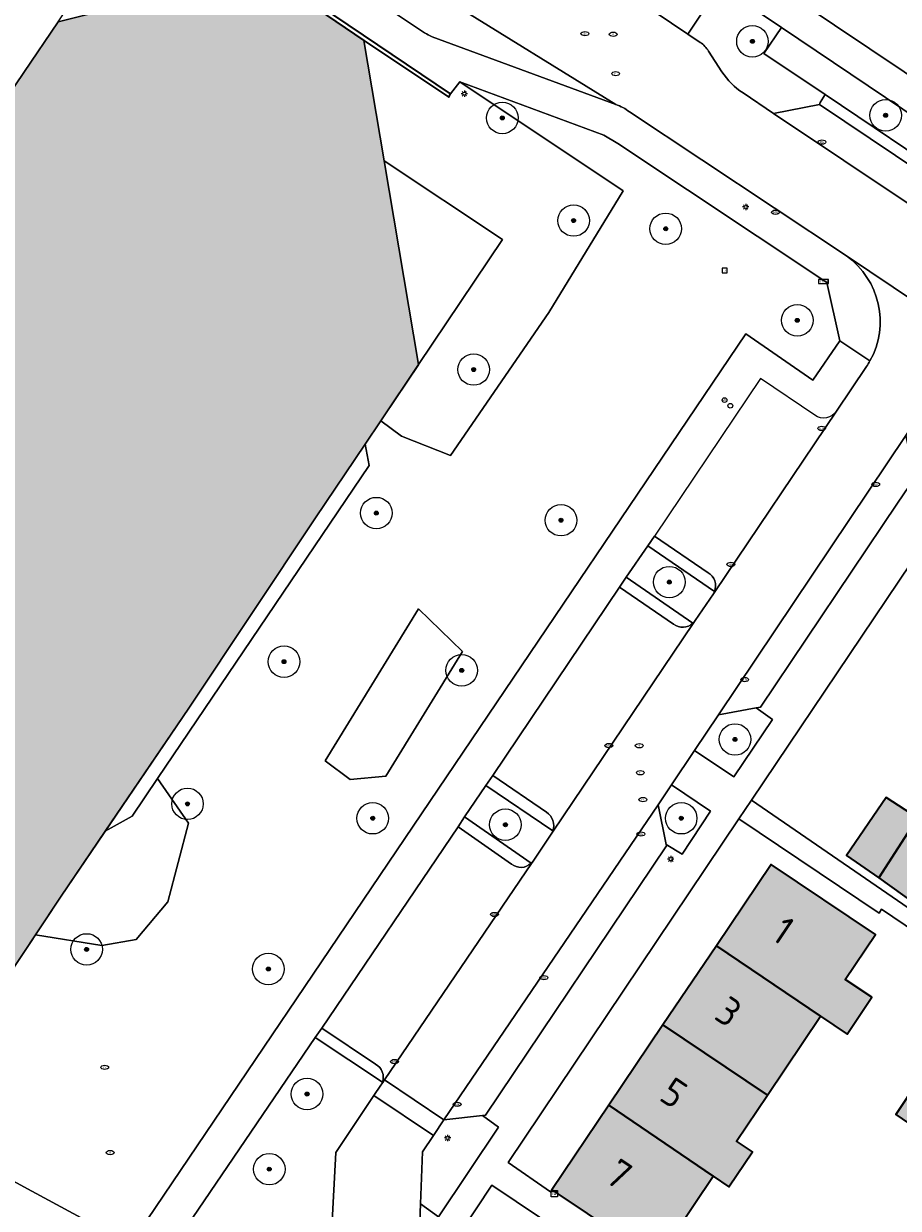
# Model space of a CAD drawing. Header units: metres. Extents: x 125349 to 128236, y 501602 to 503797.
# Tile 303 of 656: x 126500 to 126555, y 502109 to 502185. Entities that reach past the tile are written whole.
import ezdxf
from ezdxf.enums import TextEntityAlignment as Align

# ---------------------------------------------------------------- set-up
doc = ezdxf.new("R2010")
doc.units = ezdxf.units.M
doc.layers.get('0').update_dxf_attribs({"linetype": 'CONTINUOUS'})
for name, color, linetype, lineweight in [('B-WE-GK-BESCHOEIING-G', 130, 'GK-BESCHOEIING-SO', 18), ('B-WE-GK-KADEMUUR-GV', 150, 'CONTINUOUS', 35), ('B-WE-GR-BEPLANTING_CULTUUR_BODEMBEDEKKER-GV', 90, 'CONTINUOUS', 18), ('B-WE-GR-BEPLANTING_CULTUUR_BOSPLANTSOEN-GV', 90, 'CONTINUOUS', 18), ('B-WE-GR-BEPLANTING_CULTUUR_HEESTERS-GV', 90, 'CONTINUOUS', 18), ('B-WE-GR-BEPLANTING_CULTUUR_VASTE PLANTENVAK-GV', 90, 'CONTINUOUS', 18), ('B-WE-GR-BOOM-S-500', 90, 'CONTINUOUS', 18), ('B-WE-GR-GROENVOORZIENING-GV', 80, 'CONTINUOUS', 18), ('B-WE-IE-MEUBILAIR-S', 7, 'CONTINUOUS', 18), ('B-WE-OG-BEBOUWING-GV', 7, 'CONTINUOUS', 35), ('B-WE-OG-BEBOUWING-T18', 10, 'CONTINUOUS', 18), ('B-WE-OG-TERREIN_BEGROEID-GV', 7, 'CONTINUOUS', 18), ('B-WE-OG-TERREIN_ERF-GV', 7, 'CONTINUOUS', 18), ('B-WE-OG-WATER-GV', 130, 'CONTINUOUS', 18), ('B-WE-VH-OPENVERHARDING-GV', 90, 'CONTINUOUS', 18), ('B-WE-VH-OPENVERHARDING_BETONSTRAATSTEEN-GV', 90, 'CONTINUOUS', 18)]:
    doc.layers.add(name, color=color, linetype=linetype, lineweight=lineweight)
doc.layers.add('B-WE-OG-BEBOUWING-V', color=7, linetype='CONTINUOUS', lineweight=18, true_color=0xcc646e)
doc.layers.add('B-WE-OG-WATER-V', color=7, linetype='CONTINUOUS', lineweight=18, true_color=0xbee8ff)
doc.styles.add('NLCS-ISO', font='NLCS-ISO.ttf')
doc.styles.add('NLCS-ISO-M1000-T18', font='NLCS-ISO.ttf', dxfattribs={"height": 1.8})
doc.linetypes.add('GK-BESCHOEIING-SO', pattern='A,18,-3,[1,NLCS.SHX,S=0.6,R=0,X=0,Y=0],-3', length=24)

# ---------------------------------------------------------------- blocks, each defined once
blk = doc.blocks.new('SIE-MEUBILAIR_BORD_STRAATNAAM-SO')
blk.add_lwpolyline([(-1.62, -0.62), (1.62, -0.62), (1.62, 0.62), (-1.62, 0.62)], close=True)
at = {"style": 'NLCS-ISO'}
blk.add_text('straat', height=0.75, dxfattribs=at).set_placement((0, 0.08), align=Align.MIDDLE_CENTER)
blk = doc.blocks.new('SIE-MEUBILAIR_BORD_LOCATIEPAAL-SO')
blk.add_lwpolyline([(-0.75, -0.75), (0.75, -0.75), (0.75, 0.75), (-0.75, 0.75)], close=True)
at = {"style": 'NLCS-ISO'}
blk.add_text('lp', height=0.75, dxfattribs=at).set_placement((0.01, 0.12), align=Align.MIDDLE_CENTER)
blk = doc.blocks.new('SIE-MEUBILAIR_KAST_CAI-SO')
for points in [[(-1, 1), (1, 1), (1, 0.84), (-1, 0.84)], [(-1, 0.76), (1, 0.76), (1, -1), (-1, -1)]]:
    blk.add_lwpolyline(points, close=True)
at = {"style": 'NLCS-ISO'}
blk.add_text('cai', height=0.75, dxfattribs=at).set_placement((0, 0), align=Align.MIDDLE_CENTER)
blk = doc.blocks.new('SIE-MEUBILAIR_PAAL_LICHTMAST-SO')
for points in [[(-0.62, 0), (-1, 0)], [(-0.71, 0.71), (-0.44, 0.44)], [(0, 1), (0, 0.62)], [(0.44, 0.44), (0.71, 0.71)], [(1, 0), (0.62, 0)], [(-0.71, -0.71), (-0.44, -0.44)], [(0, -0.62), (0, -1)], [(0.44, -0.44), (0.71, -0.71)]]:
    blk.add_lwpolyline(points)
blk.add_circle((0, 0), 0.5)
blk = doc.blocks.new('SIE-MEUBILAIR_PAAL-SO')
blk.add_circle((0, 0), 0.75)
blk = doc.blocks.new('SIE-MEUBILAIR_PAAL_VERKEERSBORD-SO')
blk.add_circle((0, 0), 0.75)
at = {"style": 'NLCS-ISO'}
blk.add_text('vb', height=0.75, dxfattribs=at).set_placement((0, 0.07), align=Align.MIDDLE_CENTER)
blk = doc.blocks.new('SIE-MEUBILAIR_PUT_KOLK-SO')
blk.add_ellipse((0, 0), major_axis=(1.25, 0), ratio=0.54)
at = {"style": 'NLCS-ISO'}
blk.add_text('klk', height=0.75, dxfattribs=at).set_placement((0.03, 0), align=Align.MIDDLE_CENTER)
blk = doc.blocks.new('SIE-MEUBILAIR_PUT_RIOOLPUT-SO')
blk.add_ellipse((0, 0), major_axis=(1.25, 0), ratio=0.54)
at = {"style": 'NLCS-ISO'}
blk.add_text('ri', height=0.75, dxfattribs=at).set_placement((-0.04, 0.07), align=Align.MIDDLE_CENTER)
blk = doc.blocks.new('SIE-MEUBILAIR_PUT_DRAINAGEPUT-SO')
blk.add_ellipse((0, 0), major_axis=(1.25, 0), ratio=0.54)
at = {"style": 'NLCS-ISO'}
blk.add_text('dr', height=0.75, dxfattribs=at).set_placement((0.03, 0), align=Align.MIDDLE_CENTER)
blk = doc.blocks.new('SGR-BOOM_01-SO')
at = {"linetype": 'ByBlock', "lineweight": 18}
h = blk.add_hatch(color=0, dxfattribs=at)
h.dxf.hatch_style = 1
edge = h.paths.add_edge_path()
edge.add_arc((0, 0), 0.25, 0, 360)
at = {"color": 0, "linetype": 'ByBlock', "lineweight": 18}
for radius in [2, 0.25]:
    blk.add_circle((0, 0), radius, dxfattribs=at)

msp = doc.modelspace()

# ---------------------------------------------------------------- hatches: boundary and pattern name
at = {"layer": 'B-WE-OG-BEBOUWING-V'}
for points in [[(126554.231, 502130.466), (126556.688, 502134.264), (126554.691, 502135.568), (126552.184, 502131.871)], [(126559.784, 502132.207), (126556.688, 502134.264), (126554.231, 502130.466), (126557.226, 502128.309)], [(126550.538, 502121.684), (126552.213, 502120.552), (126553.781, 502122.887), (126552.102, 502124.013), (126554.014, 502126.86), (126547.397, 502131.3), (126543.927, 502126.152)], [(126550.538, 502121.684), (126543.927, 502126.152), (126540.541, 502121.13), (126547.175, 502116.675)], [(126547.175, 502116.675), (126540.541, 502121.13), (126537.109, 502116.038), (126543.727, 502111.54), (126544.724, 502110.862), (126546.213, 502113.08), (126545.212, 502113.752)], [(126559.044, 502112.896), (126560.48, 502114.965), (126560.45, 502114.985), (126556.693, 502117.524), (126555.299, 502115.455)], [(126537.109, 502116.038), (126533.488, 502110.667), (126540.15, 502106.213), (126543.727, 502111.54)]]:
    msp.add_hatch(color=256, dxfattribs=at).paths.add_polyline_path(points)
at = {"layer": 'B-WE-OG-WATER-V'}
h = msp.add_hatch(color=256, dxfattribs=at)
edge = h.paths.add_edge_path()
edge.add_line((126389.484, 502044.893), (126392.388, 502045.459))
edge.add_line((126392.388, 502045.459), (126410.497, 502051.379))
edge.add_line((126410.497, 502051.379), (126413.384, 502052.012))
edge.add_line((126413.384, 502052.012), (126416.905, 502051.3))
edge.add_line((126416.905, 502051.3), (126419.923, 502049.827))
edge.add_arc((126395.34, 502017.534), 40.585, 48.04649, 52.71926, ccw=False)
edge.add_line((126422.472, 502047.717), (126422.846, 502047.655))
edge.add_arc((126419.865, 502042.616), 5.855, 51.78977, 59.39829, ccw=False)
edge.add_arc((126419.834, 502042.576), 5.905, 36.41778, 51.78626, ccw=False)
edge.add_arc((126419.857, 502042.605), 5.87, -5.3749, 36.3277, ccw=False)
edge.add_arc((126417.62, 502042.787), 8.114, 337.64078, 354.82547, ccw=False)
edge.add_line((126425.124, 502039.7), (126427.998, 502039.125))
edge.add_line((126427.998, 502039.125), (126430.403, 502038.652))
edge.add_line((126430.403, 502038.652), (126433.368, 502038.079))
edge.add_arc((126440.708, 502035.629), 7.738, 130.95435, 161.54094, ccw=False)
edge.add_arc((126440.693, 502035.653), 7.71, 122.22889, 130.98526, ccw=False)
edge.add_arc((126439.109, 502038.158), 4.746, 62.05962, 122.18257, ccw=False)
edge.add_arc((126464.77, 502087.578), 50.939, 242.60677, 264.63973)
edge.add_line((126460.011, 502036.862), (126500, 502034.008))
edge.add_line((126500, 502034.008), (126502.402, 502033.851))
edge.add_line((126502.402, 502033.851), (126513.909, 502033.081))
edge.add_line((126513.909, 502033.081), (126527.359, 502032.345))
edge.add_line((126527.359, 502032.345), (126528.303, 502032.254))
edge.add_line((126528.303, 502032.254), (126529.26, 502032.16))
edge.add_arc((126515.984, 501953.998), 79.282, 78.52228, 80.3602, ccw=False)
edge.add_arc((126526.804, 502010.204), 22.054, 68.57404, 77.01281, ccw=False)
edge.add_arc((126522.306, 501996.324), 36.629, 64.69913, 69.95619, ccw=False)
edge.add_arc((126538.592, 502030.274), 1.048, 232.8651, 281.87705)
edge.add_arc((126538.412, 502030.669), 1.474, 285.57046, 315.29148)
edge.add_arc((126533.437, 502034.93), 8.022, 318.66583, 328.64549)
edge.add_arc((126536.598, 502032.865), 4.249, 330.23683, 340.62883)
edge.add_arc((126539.01, 502032.196), 1.76, 335.15666, 353.62136)
edge.add_arc((126538.94, 502032.104), 1.822, 356.73258, 373.97907)
edge.add_arc((126535.067, 502029.333), 6.491, 29.65314, 41.09275)
edge.add_arc((126536.134, 502030.183), 5.128, 41.76576, 59.26264)
edge.add_arc((126530.918, 502020.961), 15.723, 60.10176, 68.59493)
edge.add_arc((126526.384, 502007.826), 29.611, 69.70315, 75.88017)
edge.add_arc((126527.796, 502014.813), 22.494, 75.02592, 84.10829)
edge.add_line((126530.105, 502037.188), (126502.367, 502038.902))
edge.add_line((126502.367, 502038.902), (126500, 502039.058))
edge.add_line((126500, 502039.058), (126483.601, 502040.113))
edge.add_line((126483.601, 502040.113), (126467.49, 502041.15))
edge.add_line((126467.49, 502041.15), (126465.424, 502041.283))
edge.add_arc((126466.495, 502057.524), 16.276, 243.61735, 266.22834, ccw=False)
edge.add_arc((126469.245, 502061.001), 20.634, 206.34257, 241.06459, ccw=False)
edge.add_arc((126462.053, 502056.274), 12.136, 155.31543, 201.40349, ccw=False)
edge.add_line((126451.026, 502061.342), (126452.621, 502063.744))
edge.add_line((126452.621, 502063.744), (126454.526, 502066.613))
edge.add_line((126454.526, 502066.613), (126477.599, 502101.356))
edge.add_arc((126486.08, 502094.616), 10.833, 130.80024, 141.5217, ccw=False)
edge.add_line((126479.001, 502102.816), (126486.966, 502107.296))
edge.add_arc((126484.558, 502111.973), 5.261, 297.24086, 326.96085)
edge.add_line((126488.968, 502109.105), (126492.238, 502114.03))
edge.add_line((126492.238, 502114.03), (126493.058, 502115.264))
edge.add_line((126493.058, 502115.264), (126500, 502125.72))
edge.add_line((126500, 502125.72), (126500.749, 502126.851))
edge.add_line((126500.749, 502126.851), (126502.377, 502129.307))
edge.add_line((126502.377, 502129.307), (126505.166, 502133.418))
edge.add_line((126505.166, 502133.418), (126510.468, 502141.234))
edge.add_line((126510.468, 502141.234), (126518.513, 502153.296))
edge.add_line((126518.513, 502153.296), (126521.647, 502157.971))
edge.add_line((126521.647, 502157.971), (126522.638, 502159.45))
edge.add_line((126522.638, 502159.45), (126525.033, 502163.022))
edge.add_line((126525.033, 502163.022), (126522.864, 502175.946))
edge.add_line((126522.864, 502175.946), (126521.58, 502183.594))
edge.add_line((126521.58, 502183.594), (126518.607, 502185.589))
edge.add_line((126518.607, 502185.589), (126516.323, 502187.122))
edge.add_line((126516.323, 502187.122), (126515.015, 502187.999))
edge.add_line((126515.015, 502187.999), (126502.19, 502184.774))
edge.add_line((126502.19, 502184.774), (126500, 502181.561))
edge.add_line((126500, 502181.561), (126471.507, 502139.392))
edge.add_line((126471.507, 502139.392), (126468.313, 502134.665))
edge.add_line((126468.313, 502134.665), (126463.072, 502126.908))
edge.add_line((126463.072, 502126.908), (126459.857, 502122.066))
edge.add_line((126459.857, 502122.066), (126458.177, 502119.535))
edge.add_line((126458.177, 502119.535), (126448.532, 502105.009))
edge.add_line((126448.532, 502105.009), (126443.712, 502097.749))
edge.add_line((126443.712, 502097.749), (126431.478, 502079.324))
edge.add_line((126431.478, 502079.324), (126428.07, 502074.19))
edge.add_line((126428.07, 502074.19), (126419.351, 502061.059))
edge.add_line((126419.351, 502061.059), (126418.03, 502059.069))
edge.add_line((126418.03, 502059.069), (126415.228, 502058.226))
edge.add_line((126415.228, 502058.226), (126412.278, 502058.034))
edge.add_line((126412.278, 502058.034), (126409.812, 502058.118))
edge.add_line((126409.812, 502058.118), (126406.575, 502057.634))
edge.add_line((126406.575, 502057.634), (126394.465, 502053.079))
edge.add_line((126394.465, 502053.079), (126387.822, 502050.879))
edge.add_line((126387.822, 502050.879), (126387.919, 502050.756))
edge.add_line((126387.919, 502050.756), (126386.181, 502048.769))
edge.add_line((126386.181, 502048.769), (126388.839, 502045.017))
edge.add_line((126388.839, 502045.017), (126388.995, 502044.797))
edge.add_line((126388.995, 502044.797), (126389.484, 502044.893))

# ---------------------------------------------------------------- linework, layer by layer
at = {"layer": 'B-WE-GK-BESCHOEIING-G', "flags": 128}
for points in [[(126425.124, 502039.7), (126425.501, 502040.856), (126425.701, 502042.055), (126425.701, 502043.159), (126425.494, 502044.243), (126425.087, 502045.27), (126424.495, 502046.202), (126423.739, 502047.006), (126422.846, 502047.655), (126422.472, 502047.717), (126416.057, 502052.435), (126410.115, 502051.94), (126398.327, 502048.266), (126389.717, 502045.031), (126386.484, 502044.98), (126384.037, 502046.427), (126384.258, 502047.921), (126384.478, 502048.337), (126384.733, 502048.732), (126385.021, 502049.104), (126385.34, 502049.45), (126385.687, 502049.767), (126386.06, 502050.053), (126386.456, 502050.307), (126386.872, 502050.526), (126387.306, 502050.708), (126394.465, 502053.079), (126406.575, 502057.634), (126409.812, 502058.118), (126412.278, 502058.034), (126415.228, 502058.226), (126418.03, 502059.069), (126463.072, 502126.908), (126500, 502181.561), (126502.19, 502184.774), (126515.015, 502187.999)], [(126521.58, 502183.594), (126525.033, 502163.021), (126518.513, 502153.296), (126510.468, 502141.234), (126502.377, 502129.307), (126500, 502125.72), (126488.968, 502109.105), (126488.409, 502108.389), (126487.735, 502107.78), (126486.966, 502107.296), (126479.001, 502102.816), (126477.599, 502101.356), (126451.026, 502061.342)]]:
    msp.add_lwpolyline(points, dxfattribs=at)
at = {"layer": 'B-WE-GK-KADEMUUR-GV', "flags": 128}
msp.add_lwpolyline([(126518.751, 502185.816), (126516.471, 502187.356), (126505.528, 502194.752), (126505.379, 502194.502), (126509.336, 502191.81), (126515.015, 502187.999), (126516.323, 502187.122), (126518.607, 502185.589), (126521.58, 502183.594), (126522.71, 502182.836), (126526.968, 502179.995), (126527.067, 502180.195)], close=True, dxfattribs=at)
at = {"layer": 'B-WE-GR-BEPLANTING_CULTUUR_BODEMBEDEKKER-GV', "flags": 128}
for points in [[(126543.81, 502148.627), (126539.572, 502151.533), (126538.206, 502149.545), (126542.44, 502146.624)], [(126542.576, 502146.78), (126543.736, 502148.482)], [(126533.561, 502133.436), (126529.303, 502136.331), (126527.954, 502134.338), (126532.179, 502131.387)], [(126532.305, 502131.531), (126533.459, 502133.232)]]:
    msp.add_lwpolyline(points, dxfattribs=at)
at = {"layer": 'B-WE-GR-BEPLANTING_CULTUUR_BODEMBEDEKKER-GV'}
for points in [[(126543.736, 502148.482, 0.041206), (126543.81, 502148.627)], [(126542.44, 502146.624, 0.054539), (126542.576, 502146.78)], [(126533.459, 502133.232, 0.058824), (126533.561, 502133.436)], [(126532.179, 502131.387, 0.052115), (126532.305, 502131.531)]]:
    msp.add_lwpolyline(points, format="xyb", dxfattribs=at)
at = {"layer": 'B-WE-GR-BEPLANTING_CULTUUR_BODEMBEDEKKER-GV', "flags": 128}
for points in [[(126546.449, 502141.245), (126544.054, 502140.811), (126542.535, 502138.537), (126545.043, 502136.871), (126547.487, 502140.505)], [(126540.232, 502135.088), (126540.753, 502132.589), (126541.75, 502131.96), (126543.55, 502134.694), (126541.085, 502136.365)]]:
    msp.add_lwpolyline(points, close=True, dxfattribs=at)
at = {"layer": 'B-WE-GR-BEPLANTING_CULTUUR_BOSPLANTSOEN-GV', "flags": 128}
for points in [[(126505.528, 502194.752), (126504.486, 502195.075), (126493.638, 502178.79), (126491.894, 502176.182), (126485.162, 502166.151), (126480.495, 502159.047), (126475.137, 502151.234), (126468.16, 502140.702), (126457.336, 502124.429), (126457.985, 502122.377), (126458.305, 502122.488), (126459.229, 502122.475), (126459.857, 502122.066), (126463.072, 502126.908), (126468.313, 502134.665), (126471.507, 502139.392), (126500, 502181.561), (126502.19, 502184.774), (126502.487, 502185.21), (126504, 502187.454), (126509.336, 502191.81), (126505.379, 502194.502)], [(126527.667, 502180.969), (126527.067, 502180.195), (126526.968, 502179.995), (126522.71, 502182.836), (126521.58, 502183.594), (126522.864, 502175.946), (126530.356, 502170.962), (126525.033, 502163.022), (126522.638, 502159.45), (126523.966, 502158.478), (126527.067, 502157.254), (126533.306, 502166.322), (126538.014, 502174.047)], [(126508.485, 502136.757), (126506.87, 502134.367), (126505.166, 502133.418), (126502.377, 502129.307), (126500.749, 502126.851), (126504.949, 502126.164), (126507.135, 502126.544), (126509.146, 502128.937), (126510.449, 502133.938)]]:
    msp.add_lwpolyline(points, close=True, dxfattribs=at)
at = {"layer": 'B-WE-GR-BEPLANTING_CULTUUR_HEESTERS-GV', "flags": 128}
for points in [[(126527.827, 502144.827), (126525.045, 502147.523), (126519.112, 502137.88), (126520.713, 502136.698), (126522.965, 502136.92)], [(126525.16, 502109.777), (126526.314, 502108.967), (126530.121, 502114.643), (126529.099, 502115.395), (126526.649, 502115.109), (126525.984, 502114.117), (126525.288, 502113.078)], [(126529.697, 502110.957), (126527.739, 502108.023), (126544.377, 502096.844), (126546.336, 502099.778)]]:
    msp.add_lwpolyline(points, close=True, dxfattribs=at)
for points in [[(126518.484, 502120.329), (126509.602, 502107.26), (126520.656, 502099.811), (126521.748, 502101.465), (126519.258, 502103.112), (126519.794, 502113.037), (126522.214, 502116.658), (126522.649, 502117.309)], [(126522.747, 502117.504), (126518.484, 502120.329)]]:
    msp.add_lwpolyline(points, dxfattribs=at)
at = {"layer": 'B-WE-GR-BEPLANTING_CULTUUR_HEESTERS-GV'}
msp.add_lwpolyline([(126522.649, 502117.309, 0.059419), (126522.747, 502117.504)], format="xyb", dxfattribs=at)
at = {"layer": 'B-WE-GR-BEPLANTING_CULTUUR_VASTE PLANTENVAK-GV', "flags": 128}
msp.add_lwpolyline([(126522.864, 502175.946), (126525.033, 502163.022), (126530.356, 502170.962)], close=True, dxfattribs=at)
at = {"layer": 'B-WE-GR-GROENVOORZIENING-GV', "flags": 128}
for points in [[(126550.828, 502180.17), (126546.936, 502182.773), (126548.055, 502184.42), (126544.154, 502187.046), (126542.125, 502183.999)], [(126542.125, 502183.999), (126542.91, 502183.471)], [(126543.43, 502182.91), (126544.283, 502181.603)], [(126545.619, 502180.257), (126547.554, 502178.964), (126550.459, 502179.519), (126550.504, 502179.655), (126550.828, 502180.17)]]:
    msp.add_lwpolyline(points, dxfattribs=at)
for points in [[(126550.828, 502180.17), (126559.06, 502174.616), (126560.16, 502176.272), (126548.055, 502184.42), (126546.936, 502182.773)], [(126508.485, 502136.757), (126521.91, 502156.629), (126521.647, 502157.971), (126518.513, 502153.296), (126510.468, 502141.234), (126505.166, 502133.418), (126506.87, 502134.367)]]:
    msp.add_lwpolyline(points, close=True, dxfattribs=at)
at = {"layer": 'B-WE-GR-GROENVOORZIENING-GV'}
for points in [[(126542.91, 502183.471, -0.095321), (126543.43, 502182.91)], [(126544.283, 502181.603, 0.103655), (126545.619, 502180.257)]]:
    msp.add_lwpolyline(points, format="xyb", dxfattribs=at)
at = {"layer": 'B-WE-OG-BEBOUWING-GV', "flags": 128}
for points in [[(126554.231, 502130.466), (126556.688, 502134.264), (126554.691, 502135.568), (126552.184, 502131.871)], [(126559.784, 502132.207), (126556.688, 502134.264), (126554.231, 502130.466), (126557.226, 502128.309)], [(126550.538, 502121.684), (126552.213, 502120.552), (126553.781, 502122.887), (126552.102, 502124.013), (126554.014, 502126.86), (126547.397, 502131.3), (126543.927, 502126.152)], [(126550.538, 502121.684), (126543.927, 502126.152), (126540.541, 502121.13), (126547.175, 502116.675)], [(126547.175, 502116.675), (126540.541, 502121.13), (126537.109, 502116.038), (126543.727, 502111.54), (126544.724, 502110.862), (126546.213, 502113.08), (126545.212, 502113.752)], [(126559.044, 502112.896), (126560.48, 502114.965), (126560.45, 502114.985), (126556.693, 502117.524), (126555.299, 502115.455)], [(126537.109, 502116.038), (126533.488, 502110.667), (126540.15, 502106.213), (126543.727, 502111.54)]]:
    msp.add_lwpolyline(points, close=True, dxfattribs=at)
at = {"layer": 'B-WE-OG-TERREIN_BEGROEID-GV', "flags": 128}
msp.add_lwpolyline([(126498.217, 502111.837), (126500, 502110.87), (126506.769, 502107.201), (126545.801, 502164.986), (126550.041, 502162.032), (126551.759, 502164.54), (126550.933, 502168.231), (126537.682, 502177.046), (126536.798, 502177.58), (126527.667, 502180.969), (126538.014, 502174.047), (126533.306, 502166.322), (126527.067, 502157.254), (126523.966, 502158.478), (126522.638, 502159.45), (126521.647, 502157.971), (126521.91, 502156.629), (126508.485, 502136.757), (126510.449, 502133.938), (126509.146, 502128.937), (126507.135, 502126.544), (126504.949, 502126.164), (126500.749, 502126.851), (126500, 502125.72), (126493.058, 502115.264)], dxfattribs=at)
msp.add_lwpolyline([(126527.827, 502144.827), (126522.965, 502136.92), (126520.713, 502136.698), (126519.112, 502137.88), (126525.045, 502147.523)], close=True, dxfattribs=at)
at = {"layer": 'B-WE-OG-TERREIN_ERF-GV', "flags": 128}
for points in [[(126560.106, 502202.317), (126549.243, 502186.028), (126588.935, 502159.426)], [(126578.679, 502106.26), (126595.983, 502132.232), (126595.234, 502132.733), (126577.979, 502106.809), (126563.275, 502116.705), (126566.423, 502121.46), (126546.153, 502135.384), (126545.356, 502134.199), (126554.25, 502128.217), (126554.401, 502128.467), (126564.769, 502121.458), (126563.861, 502120.052), (126561.852, 502116.943), (126560.48, 502114.965), (126559.044, 502112.896), (126554.981, 502106.851)], [(126564.769, 502121.458), (126554.401, 502128.467), (126554.25, 502128.217), (126545.356, 502134.199), (126530.714, 502112.411), (126533.409, 502110.552), (126533.488, 502110.667), (126537.109, 502116.038), (126540.541, 502121.13), (126543.927, 502126.152), (126547.397, 502131.3), (126554.014, 502126.86), (126552.102, 502124.013), (126553.781, 502122.887), (126552.213, 502120.552), (126550.538, 502121.684), (126547.175, 502116.675), (126545.212, 502113.752), (126546.213, 502113.08), (126544.724, 502110.862), (126543.727, 502111.54), (126540.15, 502106.213)], [(126559.044, 502112.896), (126555.299, 502115.455), (126556.693, 502117.524)]]:
    msp.add_lwpolyline(points, dxfattribs=at)
for points in [[(126595.234, 502132.733), (126592.787, 502134.37), (126560.143, 502156.202), (126546.153, 502135.384), (126566.423, 502121.46), (126563.275, 502116.705), (126577.979, 502106.809)], [(126554.231, 502130.466), (126552.184, 502131.871), (126554.691, 502135.568), (126556.688, 502134.264), (126559.784, 502132.207), (126562.061, 502130.616), (126563.878, 502129.347), (126561.37, 502125.55), (126559.475, 502126.812), (126557.226, 502128.309)]]:
    msp.add_lwpolyline(points, close=True, dxfattribs=at)
at = {"layer": 'B-WE-OG-WATER-GV', "flags": 128}
msp.add_lwpolyline([(126493.058, 502115.264), (126500, 502125.72), (126500.749, 502126.851), (126502.377, 502129.307), (126505.166, 502133.418), (126510.468, 502141.234), (126518.513, 502153.296), (126521.647, 502157.971), (126522.638, 502159.45), (126525.033, 502163.022), (126522.864, 502175.946), (126521.58, 502183.594), (126518.607, 502185.589), (126516.323, 502187.122), (126515.015, 502187.999), (126502.19, 502184.774), (126500, 502181.561), (126471.507, 502139.392)], dxfattribs=at)
at = {"layer": 'B-WE-VH-OPENVERHARDING-GV', "flags": 128}
for points in [[(126525.906, 502183.825), (126537.549, 502179.523), (126526.884, 502186.135), (126526.547, 502186.371), (126521.326, 502189.881), (126519.043, 502191.415), (126512.608, 502195.74)], [(126534.994, 502188.801), (126542.125, 502183.999), (126544.154, 502187.046), (126548.055, 502184.42), (126560.16, 502176.272), (126559.06, 502174.616), (126560.483, 502173.681), (126561.58, 502175.316), (126573.14, 502167.606), (126572.043, 502165.971), (126573.451, 502165.029), (126574.549, 502166.654), (126587.632, 502157.895), (126592.679, 502154.516), (126593.977, 502156.031), (126591.766, 502157.529), (126588.935, 502159.426), (126549.243, 502186.028), (126547.781, 502187.013), (126543.747, 502189.73), (126539.295, 502192.672)], [(126542.91, 502183.471), (126542.125, 502183.999), (126534.994, 502188.801), (126530.154, 502191.25), (126526.884, 502186.135), (126537.549, 502179.523)], [(126519.971, 502187.742), (126525.42, 502184.082)], [(126544.283, 502181.603), (126543.43, 502182.91)], [(126547.554, 502178.964), (126545.619, 502180.257)], [(126538.418, 502179.061), (126552.174, 502169.92), (126564.073, 502161.938), (126567.114, 502159.898), (126580.252, 502151.067), (126581.327, 502150.353), (126584.094, 502154.527), (126583.164, 502155.151), (126547.554, 502178.964)], [(126564.073, 502161.938), (126552.174, 502169.92)], [(126553.444, 502162.897), (126551.549, 502160.065), (126543.826, 502148.616), (126543.736, 502148.482), (126542.576, 502146.78), (126542.461, 502146.609), (126533.585, 502133.42), (126533.459, 502133.232), (126532.305, 502131.531), (126532.198, 502131.373), (126522.882, 502117.653), (126526.649, 502115.109), (126540.232, 502135.088), (126541.085, 502136.365), (126542.535, 502138.537), (126544.054, 502140.811), (126555.946, 502158.525), (126557.121, 502160.348)], [(126543.4, 502149.824), (126539.994, 502152.139), (126539.572, 502151.533), (126543.81, 502148.627)], [(126538.206, 502149.545), (126537.785, 502148.912)], [(126537.785, 502148.912), (126541.205, 502146.559)], [(126542.44, 502146.624), (126538.206, 502149.545)], [(126533.151, 502134.62), (126529.752, 502136.948), (126529.303, 502136.331), (126533.561, 502133.436)], [(126527.954, 502134.338), (126527.558, 502133.702)], [(126532.179, 502131.387), (126527.954, 502134.338)], [(126527.558, 502133.702), (126530.929, 502131.335)], [(126522.318, 502118.636), (126518.914, 502120.928), (126518.484, 502120.329), (126522.747, 502117.504)]]:
    msp.add_lwpolyline(points, dxfattribs=at)
at = {"layer": 'B-WE-VH-OPENVERHARDING-GV'}
for points in [[(126525.42, 502184.082, 0.068368), (126525.906, 502183.825)], [(126543.43, 502182.91, 0.095321), (126542.91, 502183.471)], [(126545.619, 502180.257, -0.103655), (126544.283, 502181.603)], [(126537.549, 502179.523, -0.092283), (126538.418, 502179.061)], [(126552.174, 502169.92, -0.380948), (126553.668, 502163.263)], [(126553.668, 502163.263, -0.020768), (126553.444, 502162.897)], [(126543.81, 502148.627, 0.374154), (126543.4, 502149.824)], [(126541.205, 502146.559, 0.361921), (126542.44, 502146.624)], [(126533.561, 502133.436, 0.354876), (126533.151, 502134.62)], [(126530.929, 502131.335, 0.371223), (126532.179, 502131.387)], [(126522.747, 502117.504, 0.37204), (126522.318, 502118.636)]]:
    msp.add_lwpolyline(points, format="xyb", dxfattribs=at)
at = {"layer": 'B-WE-VH-OPENVERHARDING-GV', "flags": 128}
for points in [[(126582.531, 502158.008), (126582.66, 502158.132), (126583, 502158.623), (126573.451, 502165.029), (126572.043, 502165.971), (126560.483, 502173.681), (126559.06, 502174.616), (126550.828, 502180.17), (126550.504, 502179.655), (126550.459, 502179.519)], [(126547.554, 502178.964), (126583.164, 502155.151), (126582.531, 502158.008), (126550.459, 502179.519)]]:
    msp.add_lwpolyline(points, close=True, dxfattribs=at)
at = {"layer": 'B-WE-VH-OPENVERHARDING_BETONSTRAATSTEEN-GV', "flags": 128}
for points in [[(126525.42, 502184.082), (126519.971, 502187.742), (126517.687, 502189.275), (126508.826, 502195.226), (126506.535, 502196.696), (126500, 502198.929), (126498.161, 502199.557)], [(126505.528, 502194.752), (126516.471, 502187.356), (126518.751, 502185.816), (126527.067, 502180.195), (126527.667, 502180.969), (126536.798, 502177.58), (126537.682, 502177.046), (126550.933, 502168.231), (126551.759, 502164.54), (126553.668, 502163.263)], [(126537.549, 502179.523), (126525.906, 502183.825)], [(126552.174, 502169.92), (126538.418, 502179.061)], [(126553.668, 502163.263), (126551.759, 502164.54), (126550.041, 502162.032), (126545.801, 502164.986), (126506.769, 502107.201), (126500, 502110.87), (126498.217, 502111.837), (126498.082, 502111.86)], [(126551.549, 502160.065), (126553.444, 502162.897)], [(126550.164, 502159.808), (126546.72, 502162.136), (126539.994, 502152.139)], [(126557.121, 502160.348), (126555.946, 502158.525), (126556.532, 502155.89), (126555.41, 502154.234), (126546.721, 502141.294), (126546.449, 502141.245), (126547.487, 502140.505), (126545.043, 502136.871), (126542.535, 502138.537), (126541.085, 502136.365), (126543.55, 502134.694), (126541.75, 502131.96), (126540.753, 502132.589), (126540.773, 502132.495), (126529.279, 502115.416), (126529.099, 502115.395), (126530.121, 502114.643), (126526.314, 502108.967), (126525.16, 502109.777), (126524.964, 502104.72), (126525.888, 502104.075)], [(126545.769, 502090.732), (126547.32, 502093.031), (126549.86, 502091.295), (126549.346, 502090.503), (126549.55, 502090.553), (126574.142, 502073.982), (126575.657, 502076.234), (126560.413, 502086.433), (126560.155, 502086.287), (126548.277, 502094.431), (126551.159, 502098.705), (126550.016, 502099.519), (126547.463, 502101.263), (126540.15, 502106.213), (126533.488, 502110.667), (126533.409, 502110.552), (126530.714, 502112.411), (126545.356, 502134.199), (126546.153, 502135.384), (126560.143, 502156.202), (126561.281, 502157.903), (126557.276, 502160.582)], [(126543.736, 502148.482), (126543.826, 502148.616), (126551.549, 502160.065)], [(126509.602, 502107.26), (126518.484, 502120.329), (126518.914, 502120.928), (126527.558, 502133.702), (126527.954, 502134.338), (126529.303, 502136.331), (126529.752, 502136.948), (126537.785, 502148.912), (126538.206, 502149.545), (126539.572, 502151.533), (126539.994, 502152.139)], [(126539.994, 502152.139), (126543.4, 502149.824)], [(126541.205, 502146.559), (126537.785, 502148.912), (126529.752, 502136.948)], [(126533.459, 502133.232), (126533.585, 502133.42), (126542.461, 502146.609), (126542.576, 502146.78)], [(126529.752, 502136.948), (126533.151, 502134.62)], [(126530.929, 502131.335), (126527.558, 502133.702), (126518.914, 502120.928)], [(126522.771, 502117.488), (126522.882, 502117.653), (126532.198, 502131.373), (126532.305, 502131.531)], [(126518.914, 502120.928), (126522.318, 502118.636)], [(126522.649, 502117.309), (126522.771, 502117.488)]]:
    msp.add_lwpolyline(points, dxfattribs=at)
at = {"layer": 'B-WE-VH-OPENVERHARDING_BETONSTRAATSTEEN-GV'}
for points in [[(126525.906, 502183.825, -0.068368), (126525.42, 502184.082)], [(126538.418, 502179.061, 0.092283), (126537.549, 502179.523)], [(126553.668, 502163.263, 0.380948), (126552.174, 502169.92)], [(126553.444, 502162.897, 0.020768), (126553.668, 502163.263)], [(126551.549, 502160.065, -0.407963), (126550.164, 502159.808)], [(126543.4, 502149.824, -0.374154), (126543.81, 502148.627)], [(126543.81, 502148.627, -0.041206), (126543.736, 502148.482)], [(126542.44, 502146.624, -0.361921), (126541.205, 502146.559)], [(126542.576, 502146.78, -0.054539), (126542.44, 502146.624)], [(126533.151, 502134.62, -0.354876), (126533.561, 502133.436)], [(126533.561, 502133.436, -0.058824), (126533.459, 502133.232)], [(126532.305, 502131.531, -0.052115), (126532.179, 502131.387)], [(126532.179, 502131.387, -0.371223), (126530.929, 502131.335)], [(126522.318, 502118.636, -0.37204), (126522.747, 502117.504)], [(126522.747, 502117.504, -0.059419), (126522.649, 502117.309)]]:
    msp.add_lwpolyline(points, format="xyb", dxfattribs=at)
at = {"layer": 'B-WE-VH-OPENVERHARDING_BETONSTRAATSTEEN-GV', "flags": 128}
for points in [[(126546.449, 502141.245), (126546.721, 502141.294), (126555.41, 502154.234), (126556.532, 502155.89), (126555.946, 502158.525), (126544.054, 502140.811)], [(126540.232, 502135.088), (126526.649, 502115.109), (126529.099, 502115.395), (126529.279, 502115.416), (126540.773, 502132.495), (126540.753, 502132.589)], [(126522.771, 502117.488), (126522.649, 502117.309), (126522.214, 502116.658), (126525.984, 502114.117), (126526.649, 502115.109), (126522.882, 502117.653)], [(126545.769, 502090.732), (126541.261, 502093.726), (126525.888, 502104.075), (126524.964, 502104.72), (126525.16, 502109.777), (126525.288, 502113.078), (126525.984, 502114.117), (126522.214, 502116.658), (126519.794, 502113.037), (126519.258, 502103.112), (126521.748, 502101.465), (126536.972, 502091.23), (126543.103, 502087.079), (126543.438, 502086.853), (126545.945, 502090.615)], [(126529.697, 502110.957), (126546.336, 502099.778), (126544.377, 502096.844), (126527.739, 502108.023)]]:
    msp.add_lwpolyline(points, close=True, dxfattribs=at)

# ---------------------------------------------------------------- block references
at = {"layer": 'B-WE-GR-BOOM-S-500', "xscale": 0.5, "yscale": 0.5, "zscale": 0.5}
for p in [(126546.215, 502183.534), (126530.353, 502178.676), (126554.661, 502178.842), (126534.872, 502172.165), (126540.716, 502171.641), (126549.058, 502165.835), (126528.535, 502162.713), (126522.363, 502153.604), (126534.076, 502153.153), (126540.945, 502149.225), (126516.509, 502144.178), (126527.777, 502143.625), (126545.107, 502139.242), (126510.388, 502135.158), (126522.137, 502134.246), (126530.548, 502133.833), (126541.698, 502134.246), (126503.987, 502125.922), (126515.518, 502124.679), (126517.97, 502116.748), (126515.572, 502111.981)]:
    msp.add_blockref('SGR-BOOM_01-SO', p, dxfattribs=at)
at = {"layer": 'B-WE-IE-MEUBILAIR-S', "xscale": 0.2, "yscale": 0.2, "zscale": 0.2}
for name, p in [('SIE-MEUBILAIR_PUT_DRAINAGEPUT-SO', (126535.592, 502184.022)), ('SIE-MEUBILAIR_PUT_RIOOLPUT-SO', (126537.385, 502183.987)), ('SIE-MEUBILAIR_PUT_RIOOLPUT-SO', (126537.543, 502181.485)), ('SIE-MEUBILAIR_PAAL_LICHTMAST-SO', (126527.949, 502180.209)), ('SIE-MEUBILAIR_PUT_KOLK-SO', (126550.622, 502177.144)), ('SIE-MEUBILAIR_PAAL_LICHTMAST-SO', (126545.787, 502173.027)), ('SIE-MEUBILAIR_PUT_KOLK-SO', (126547.677, 502172.692)), ('SIE-MEUBILAIR_BORD_LOCATIEPAAL-SO', (126544.455, 502169.004)), ('SIE-MEUBILAIR_BORD_STRAATNAAM-SO', (126550.72, 502168.295)), ('SIE-MEUBILAIR_PAAL_VERKEERSBORD-SO', (126544.445, 502160.774)), ('SIE-MEUBILAIR_PAAL-SO', (126544.813, 502160.416)), ('SIE-MEUBILAIR_PUT_KOLK-SO', (126550.607, 502158.977)), ('SIE-MEUBILAIR_PUT_KOLK-SO', (126554.032, 502155.422)), ('SIE-MEUBILAIR_PUT_KOLK-SO', (126544.848, 502150.348)), ('SIE-MEUBILAIR_PUT_KOLK-SO', (126545.723, 502143.043)), ('SIE-MEUBILAIR_PUT_KOLK-SO', (126537.105, 502138.855)), ('SIE-MEUBILAIR_PUT_RIOOLPUT-SO', (126539.037, 502138.847)), ('SIE-MEUBILAIR_PUT_RIOOLPUT-SO', (126539.106, 502137.132)), ('SIE-MEUBILAIR_PUT_RIOOLPUT-SO', (126539.269, 502135.431)), ('SIE-MEUBILAIR_PUT_KOLK-SO', (126539.141, 502133.245)), ('SIE-MEUBILAIR_PAAL_LICHTMAST-SO', (126541.036, 502131.653)), ('SIE-MEUBILAIR_PUT_KOLK-SO', (126529.858, 502128.139)), ('SIE-MEUBILAIR_PUT_KOLK-SO', (126532.989, 502124.13)), ('SIE-MEUBILAIR_PUT_KOLK-SO', (126523.516, 502118.809)), ('SIE-MEUBILAIR_PUT_RIOOLPUT-SO', (126505.138, 502118.443)), ('SIE-MEUBILAIR_PUT_KOLK-SO', (126527.49, 502116.092)), ('SIE-MEUBILAIR_PAAL_LICHTMAST-SO', (126526.878, 502113.959)), ('SIE-MEUBILAIR_PUT_RIOOLPUT-SO', (126505.485, 502113.031)), ('SIE-MEUBILAIR_KAST_CAI-SO', (126533.646, 502110.42))]:
    msp.add_blockref(name, p, dxfattribs=at)

# ---------------------------------------------------------------- texts
at = {"layer": 'B-WE-OG-BEBOUWING-T18', "style": 'NLCS-ISO-M1000-T18'}
for s, p in [('1', (126548.177, 502127.13)), ('3', (126544.705, 502121.975)), ('5', (126541.233, 502116.819)), ('7', (126537.761, 502111.663))]:
    msp.add_text(s, height=1.8, rotation=326.1, dxfattribs=at).set_placement(p, align=Align.MIDDLE)

doc.saveas('drawing.dxf')
